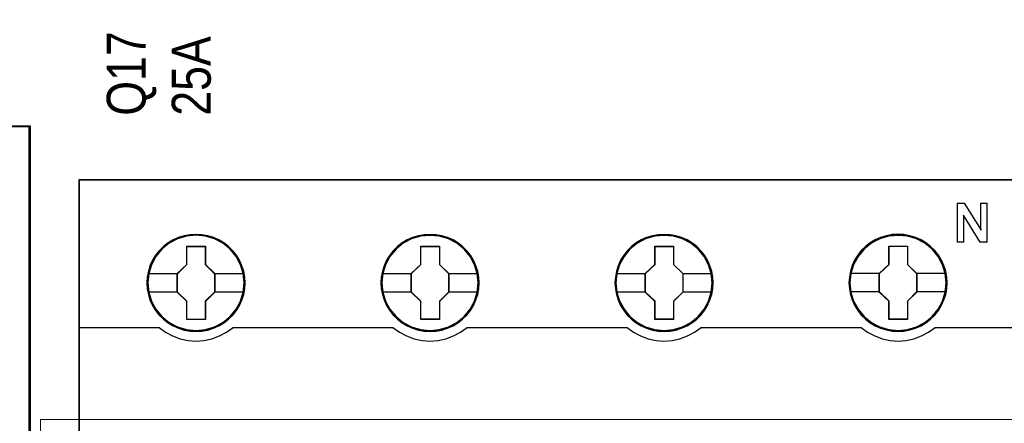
# Model space of a CAD drawing. Header units: millimetres. Extents: x -1290 to 1795, y -4192 to -1311.
# Tile 271 of 656: x 1412.21 to 1427.35, y -3740.4 to -3734.19. Entities that reach past the tile are written whole.
import ezdxf

# ---------------------------------------------------------------- set-up
doc = ezdxf.new("R2010")
doc.units = ezdxf.units.MM
doc.layers.add('30', color=7, linetype='Continuous')
doc.layers.add('45', color=7, linetype='Continuous')
doc.layers.add('Aparatura', color=7, linetype='Continuous', lineweight=13)
doc.styles.get("Standard").update_dxf_attribs({"font": 'ARIALN.TTF', "width": 0.8})

# ---------------------------------------------------------------- blocks, each defined once
blk = doc.blocks.new('*U245')
at = {"layer": '45', "color": 7}
for points in [[(279.629142, -533.443271), (207.595016, -533.443271), (207.595016, -615.466039), (279.629142, -615.466039), (279.629142, -533.443271)], [(279.609444, -533.464815), (207.616504, -533.464815), (207.616504, -615.44629), (279.609444, -615.44629), (279.609444, -533.464815)], [(220.385603, -541.365363), (220.363208, -540.917573), (220.290422, -540.464255), (220.139251, -540.038578), (219.960085, -539.623958), (219.724931, -539.236979), (219.444984, -538.888698), (219.114648, -538.568058), (218.750718, -538.291645), (218.381189, -538.048401), (217.950072, -537.865968), (217.518955, -537.738818), (217.065442, -537.655894), (216.61193, -537.628252), (216.158417, -537.655894), (215.716102, -537.738818), (215.268188, -537.865968), (214.853868, -538.048401), (214.467542, -538.291645), (214.109211, -538.568058), (213.773276, -538.888698), (213.510126, -539.236979), (213.269373, -539.623958), (213.067811, -540.038578), (212.950234, -540.464255), (212.860651, -540.917573), (212.832657, -541.365363), (212.860651, -541.813153), (212.950234, -542.249886), (213.067811, -542.681092), (213.269373, -543.090184), (213.510126, -543.482691), (213.773276, -543.842028), (214.109211, -544.15714), (214.467542, -544.433553), (214.853868, -544.665741), (215.268188, -544.848173), (215.716102, -544.98638), (216.158417, -545.074833), (216.61193, -545.096946), (217.065442, -545.074833), (217.518955, -544.98638), (217.950072, -544.848173), (218.381189, -544.665741), (218.750718, -544.433553), (219.114648, -544.15714), (219.444984, -543.842028), (219.724931, -543.482691), (219.960085, -543.090184), (220.139251, -542.681092), (220.290422, -542.249886), (220.363208, -541.813153), (220.385603, -541.365363)], [(220.385603, -541.365363), (220.363208, -540.917573), (220.290422, -540.464255), (220.139251, -540.038578), (219.960085, -539.623958), (219.724931, -539.236979), (219.444984, -538.888698), (219.114648, -538.568058), (218.750718, -538.291645), (218.381189, -538.048401), (217.950072, -537.865968), (217.518955, -537.738818), (217.065442, -537.655894), (216.61193, -537.628252), (216.158417, -537.655894), (215.716102, -537.738818), (215.268188, -537.865968), (214.853868, -538.048401), (214.467542, -538.291645), (214.109211, -538.568058), (213.773276, -538.888698), (213.510126, -539.236979), (213.269373, -539.623958), (213.067811, -540.038578), (212.950234, -540.464255), (212.860651, -540.917573), (212.832657, -541.365363), (212.860651, -541.813153), (212.950234, -542.249886), (213.067811, -542.681092), (213.269373, -543.090184), (213.510126, -543.482691), (213.773276, -543.842028), (214.109211, -544.15714), (214.467542, -544.433553), (214.853868, -544.665741), (215.268188, -544.848173), (215.716102, -544.98638), (216.158417, -545.074833), (216.61193, -545.096946), (217.065442, -545.074833), (217.518955, -544.98638), (217.950072, -544.848173), (218.381189, -544.665741), (218.750718, -544.433553), (219.114648, -544.15714), (219.444984, -543.842028), (219.724931, -543.482691), (219.960085, -543.090184), (220.139251, -542.681092), (220.290422, -542.249886), (220.363208, -541.813153), (220.385603, -541.365363)], [(238.392344, -541.365363), (238.36435, -540.917573), (238.297165, -540.464255), (238.1404, -540.038578), (237.96124, -539.623958), (237.726092, -539.231451), (237.446155, -538.888698), (237.115828, -538.568058), (236.751909, -538.291645), (236.382391, -538.048401), (235.951287, -537.865968), (235.525782, -537.738818), (235.066684, -537.655894), (234.613185, -537.628252), (234.159686, -537.655894), (233.717384, -537.738818), (233.269484, -537.865968), (232.860775, -538.048401), (232.468862, -538.291645), (232.110542, -538.568058), (231.780215, -538.888698), (231.517074, -539.231451), (231.270728, -539.623958), (231.074772, -540.038578), (230.951599, -540.464255), (230.862019, -540.917573), (230.834026, -541.365363), (230.862019, -541.813153), (230.951599, -542.249886), (231.074772, -542.675563), (231.270728, -543.090184), (231.517074, -543.482691), (231.780215, -543.842028), (232.110542, -544.15714), (232.468862, -544.433553), (232.860775, -544.665741), (233.269484, -544.848173), (233.717384, -544.98638), (234.159686, -545.074833), (234.613185, -545.096946), (235.066684, -545.074833), (235.525782, -544.98638), (235.951287, -544.848173), (236.382391, -544.665741), (236.751909, -544.433553), (237.115828, -544.15714), (237.446155, -543.842028), (237.726092, -543.482691), (237.96124, -543.090184), (238.1404, -542.675563), (238.297165, -542.249886), (238.36435, -541.813153), (238.392344, -541.365363)], [(238.392344, -541.365363), (238.36435, -540.917573), (238.297165, -540.464255), (238.1404, -540.038578), (237.96124, -539.623958), (237.726092, -539.231451), (237.446155, -538.888698), (237.115828, -538.568058), (236.751909, -538.291645), (236.382391, -538.048401), (235.951287, -537.865968), (235.525782, -537.738818), (235.066684, -537.655894), (234.613185, -537.628252), (234.159686, -537.655894), (233.717384, -537.738818), (233.269484, -537.865968), (232.860775, -538.048401), (232.468862, -538.291645), (232.110542, -538.568058), (231.780215, -538.888698), (231.517074, -539.231451), (231.270728, -539.623958), (231.074772, -540.038578), (230.951599, -540.464255), (230.862019, -540.917573), (230.834026, -541.365363), (230.862019, -541.813153), (230.951599, -542.249886), (231.074772, -542.675563), (231.270728, -543.090184), (231.517074, -543.482691), (231.780215, -543.842028), (232.110542, -544.15714), (232.468862, -544.433553), (232.860775, -544.665741), (233.269484, -544.848173), (233.717384, -544.98638), (234.159686, -545.074833), (234.613185, -545.096946), (235.066684, -545.074833), (235.525782, -544.98638), (235.951287, -544.848173), (236.382391, -544.665741), (236.751909, -544.433553), (237.115828, -544.15714), (237.446155, -543.842028), (237.726092, -543.482691), (237.96124, -543.090184), (238.1404, -542.675563), (238.297165, -542.249886), (238.36435, -541.813153), (238.392344, -541.365363)], [(238.370856, -541.365349), (238.343022, -540.919927), (238.276219, -540.469006), (238.120345, -540.04558), (237.942204, -539.633153), (237.708393, -539.242721), (237.430047, -538.901781), (237.101599, -538.582837), (236.739749, -538.307886), (236.372332, -538.065928), (235.943679, -537.88446), (235.520593, -537.757982), (235.064105, -537.675497), (234.613185, -537.648001), (234.162264, -537.675497), (233.722478, -537.757982), (233.277124, -537.88446), (232.870739, -538.065928), (232.481054, -538.307886), (232.124771, -538.582837), (231.796323, -538.901781), (231.534678, -539.242721), (231.289733, -539.633153), (231.094891, -540.04558), (230.972419, -540.469006), (230.883348, -540.919927), (230.855513, -541.365349), (230.883348, -541.81077), (230.972419, -542.245194), (231.094891, -542.66862), (231.289733, -543.081047), (231.534678, -543.471479), (231.796323, -543.828916), (232.124771, -544.142361), (232.481054, -544.417313), (232.870739, -544.648272), (233.277124, -544.82974), (233.722478, -544.967216), (234.162264, -545.055201), (234.613185, -545.077197), (235.064105, -545.055201), (235.520593, -544.967216), (235.943679, -544.82974), (236.372332, -544.648272), (236.739749, -544.417313), (237.101599, -544.142361), (237.430047, -543.828916), (237.708393, -543.471479), (237.942204, -543.081047), (238.120345, -542.66862), (238.276219, -542.245194), (238.343022, -541.81077), (238.370856, -541.365349)], [(256.391922, -541.365363), (256.369527, -540.917573), (256.296744, -540.464255), (256.139978, -540.038578), (255.960818, -539.623958), (255.725671, -539.231451), (255.445733, -538.888698), (255.121005, -538.568058), (254.757086, -538.291645), (254.38197, -538.048401), (253.956464, -537.865968), (253.52536, -537.738818), (253.071861, -537.655894), (252.618362, -537.628252), (252.164863, -537.655894), (251.722561, -537.738818), (251.274661, -537.865968), (250.860353, -538.048401), (250.474039, -538.291645), (250.115719, -538.568058), (249.779793, -538.888698), (249.516652, -539.231451), (249.270307, -539.623958), (249.07435, -540.038578), (248.956776, -540.464255), (248.867196, -540.917573), (248.833604, -541.365363), (248.867196, -541.813153), (248.956776, -542.249886), (249.07435, -542.675563), (249.270307, -543.090184), (249.516652, -543.482691), (249.779793, -543.842028), (250.115719, -544.15714), (250.474039, -544.433553), (250.860353, -544.665741), (251.274661, -544.848173), (251.722561, -544.98638), (252.164863, -545.074833), (252.618362, -545.096946), (253.071861, -545.074833), (253.52536, -544.98638), (253.956464, -544.848173), (254.38197, -544.665741), (254.757086, -544.433553), (255.121005, -544.15714), (255.445733, -543.842028), (255.725671, -543.482691), (255.960818, -543.090184), (256.139978, -542.675563), (256.296744, -542.249886), (256.369527, -541.813153), (256.391922, -541.365363)], [(256.391922, -541.365363), (256.369527, -540.917573), (256.296744, -540.464255), (256.139978, -540.038578), (255.960818, -539.623958), (255.725671, -539.231451), (255.445733, -538.888698), (255.121005, -538.568058), (254.757086, -538.291645), (254.38197, -538.048401), (253.956464, -537.865968), (253.52536, -537.738818), (253.071861, -537.655894), (252.618362, -537.628252), (252.164863, -537.655894), (251.722561, -537.738818), (251.274661, -537.865968), (250.860353, -538.048401), (250.474039, -538.291645), (250.115719, -538.568058), (249.779793, -538.888698), (249.516652, -539.231451), (249.270307, -539.623958), (249.07435, -540.038578), (248.956776, -540.464255), (248.867196, -540.917573), (248.833604, -541.365363), (248.867196, -541.813153), (248.956776, -542.249886), (249.07435, -542.675563), (249.270307, -543.090184), (249.516652, -543.482691), (249.779793, -543.842028), (250.115719, -544.15714), (250.474039, -544.433553), (250.860353, -544.665741), (251.274661, -544.848173), (251.722561, -544.98638), (252.164863, -545.074833), (252.618362, -545.096946), (253.071861, -545.074833), (253.52536, -544.98638), (253.956464, -544.848173), (254.38197, -544.665741), (254.757086, -544.433553), (255.121005, -544.15714), (255.445733, -543.842028), (255.725671, -543.482691), (255.960818, -543.090184), (256.139978, -542.675563), (256.296744, -542.249886), (256.369527, -541.813153), (256.391922, -541.365363)], [(256.370435, -541.365349), (256.348167, -540.919927), (256.275797, -540.469006), (256.119923, -540.04558), (255.941782, -539.633153), (255.707971, -539.242721), (255.429625, -538.901781), (255.106744, -538.582837), (254.744894, -538.307886), (254.37191, -538.065928), (253.948824, -537.88446), (253.520171, -537.757982), (253.069251, -537.675497), (252.61833, -537.648001), (252.167409, -537.675497), (251.727623, -537.757982), (251.282269, -537.88446), (250.870317, -538.065928), (250.486199, -538.307886), (250.129916, -538.582837), (249.795901, -538.901781), (249.534256, -539.242721), (249.289311, -539.633153), (249.094469, -540.04558), (248.977564, -540.469006), (248.888493, -540.919927), (248.855091, -541.365349), (248.888493, -541.81077), (248.977564, -542.245194), (249.094469, -542.66862), (249.289311, -543.081047), (249.534256, -543.471479), (249.795901, -543.828916), (250.129916, -544.142361), (250.486199, -544.417313), (250.870317, -544.648272), (251.282269, -544.82974), (251.727623, -544.967216), (252.167409, -545.055201), (252.61833, -545.077197), (253.069251, -545.055201), (253.520171, -544.967216), (253.948824, -544.82974), (254.37191, -544.648272), (254.744894, -544.417313), (255.106744, -544.142361), (255.429625, -543.828916), (255.707971, -543.471479), (255.941782, -543.081047), (256.119923, -542.66862), (256.275797, -542.245194), (256.348167, -541.81077), (256.370435, -541.365349)], [(274.391501, -541.35908), (274.363513, -540.911183), (274.296344, -540.457755), (274.139616, -540.031976), (273.960499, -539.617256), (273.725407, -539.224655), (273.445535, -538.88182), (273.115287, -538.561103), (272.751454, -538.284623), (272.382024, -538.041321), (271.951022, -537.858844), (271.525617, -537.731663), (271.066628, -537.648719), (270.613237, -537.621071), (270.159845, -537.648719), (269.717648, -537.731663), (269.269854, -537.858844), (268.861242, -538.041321), (268.469422, -538.284623), (268.111186, -538.561103), (267.780938, -538.88182), (267.517859, -539.224655), (267.271572, -539.617256), (267.075662, -540.031976), (266.952519, -540.457755), (266.86296, -540.911183), (266.834973, -541.35908), (266.86296, -541.806978), (266.952519, -542.243816), (267.075662, -542.669595), (267.271572, -543.084315), (267.517859, -543.476917), (267.780938, -543.836341), (268.111186, -544.151528), (268.469422, -544.428008), (268.861242, -544.660251), (269.269854, -544.842728), (269.717648, -544.980968), (270.159845, -545.069441), (270.613237, -545.09156), (271.066628, -545.069441), (271.525617, -544.980968), (271.951022, -544.842728), (272.382024, -544.660251), (272.751454, -544.428008), (273.115287, -544.151528), (273.445535, -543.836341), (273.725407, -543.476917), (273.960499, -543.084315), (274.139616, -542.669595), (274.296344, -542.243816), (274.363513, -541.806978), (274.391501, -541.35908)], [(274.391501, -541.35908), (274.363513, -540.911183), (274.296344, -540.457755), (274.139616, -540.031976), (273.960499, -539.617256), (273.725407, -539.224655), (273.445535, -538.88182), (273.115287, -538.561103), (272.751454, -538.284623), (272.382024, -538.041321), (271.951022, -537.858844), (271.525617, -537.731663), (271.066628, -537.648719), (270.613237, -537.621071), (270.159845, -537.648719), (269.717648, -537.731663), (269.269854, -537.858844), (268.861242, -538.041321), (268.469422, -538.284623), (268.111186, -538.561103), (267.780938, -538.88182), (267.517859, -539.224655), (267.271572, -539.617256), (267.075662, -540.031976), (266.952519, -540.457755), (266.86296, -540.911183), (266.834973, -541.35908), (266.86296, -541.806978), (266.952519, -542.243816), (267.075662, -542.669595), (267.271572, -543.084315), (267.517859, -543.476917), (267.780938, -543.836341), (268.111186, -544.151528), (268.469422, -544.428008), (268.861242, -544.660251), (269.269854, -544.842728), (269.717648, -544.980968), (270.159845, -545.069441), (270.613237, -545.09156), (271.066628, -545.069441), (271.525617, -544.980968), (271.951022, -544.842728), (272.382024, -544.660251), (272.751454, -544.428008), (273.115287, -544.151528), (273.445535, -543.836341), (273.725407, -543.476917), (273.960499, -543.084315), (274.139616, -542.669595), (274.296344, -542.243816), (274.363513, -541.806978), (274.391501, -541.35908)], [(274.371804, -541.359962), (274.343962, -540.914541), (274.277143, -540.46362), (274.121232, -540.040194), (273.943048, -539.627767), (273.709182, -539.237335), (273.43077, -538.896395), (273.102243, -538.577451), (272.740307, -538.302499), (272.372803, -538.060542), (271.944048, -537.879074), (271.520861, -537.752596), (271.064265, -537.67011), (270.613237, -537.642615), (270.162209, -537.67011), (269.722317, -537.752596), (269.276857, -537.879074), (268.870375, -538.060542), (268.480598, -538.302499), (268.12423, -538.577451), (267.795703, -538.896395), (267.533996, -539.237335), (267.288993, -539.627767), (267.094104, -540.040194), (266.971603, -540.46362), (266.882511, -540.914541), (266.85467, -541.359962), (266.882511, -541.805384), (266.971603, -542.239808), (267.094104, -542.663234), (267.288993, -543.075661), (267.533996, -543.466093), (267.795703, -543.82353), (268.12423, -544.136975), (268.480598, -544.411927), (268.870375, -544.642886), (269.276857, -544.824354), (269.722317, -544.96183), (270.162209, -545.049814), (270.613237, -545.071811), (271.064265, -545.049814), (271.520861, -544.96183), (271.944048, -544.824354), (272.372803, -544.642886), (272.740307, -544.411927), (273.102243, -544.136975), (273.43077, -543.82353), (273.709182, -543.466093), (273.943048, -543.075661), (274.121232, -542.663234), (274.277143, -542.239808), (274.343962, -541.805384), (274.371804, -541.359962)], [(215.900594, -538.529523), (217.341784, -538.529523), (217.341784, -539.947484), (218.059554, -540.650925), (218.059554, -542.068887), (217.341784, -542.783406), (217.341784, -544.190289), (215.900594, -544.190289), (215.900594, -542.783406), (215.165869, -542.068887), (215.165869, -540.650925), (215.900594, -539.947484), (215.900594, -538.529523)], [(215.900594, -538.529523), (217.341784, -538.529523), (217.341784, -538.529523), (217.341784, -539.947484), (217.341784, -539.947484), (218.059554, -540.650925), (218.059554, -540.650925), (218.059554, -542.068887), (218.059554, -542.068887), (217.341784, -542.783406), (217.341784, -542.783406), (217.341784, -544.190289), (217.341784, -544.190289), (215.900594, -544.190289), (215.900594, -544.190289), (215.900594, -542.783406), (215.900594, -542.783406), (215.165869, -542.068887), (215.165869, -542.068887), (215.165869, -540.650925), (215.165869, -540.650925), (215.900594, -539.947484), (215.900594, -539.947484), (215.900594, -538.529523), (215.900594, -538.529523)], [(215.91117, -538.549272), (217.330956, -538.549272), (217.330956, -539.957339), (218.038066, -540.655872), (218.038066, -542.06394), (217.330956, -542.773474), (217.330956, -544.17054), (215.91117, -544.17054), (215.91117, -542.773474), (215.187357, -542.06394), (215.187357, -540.655872), (215.91117, -539.957339), (215.91117, -538.549272)], [(233.905824, -538.529523), (235.341362, -538.529523), (235.341362, -539.947522), (236.059132, -540.645444), (236.059132, -542.068982), (235.341362, -542.783521), (235.341362, -544.184903), (233.905824, -544.184903), (233.905824, -542.783521), (233.165447, -542.068982), (233.165447, -540.645444), (233.905824, -539.947522), (233.905824, -538.529523)], [(233.905824, -538.529523), (235.341362, -538.529523), (235.341362, -538.529523), (235.341362, -539.947522), (235.341362, -539.947522), (236.059132, -540.645444), (236.059132, -540.645444), (236.059132, -542.068982), (236.059132, -542.068982), (235.341362, -542.783521), (235.341362, -542.783521), (235.341362, -544.184903), (235.341362, -544.184903), (233.905824, -544.184903), (233.905824, -544.184903), (233.905824, -542.783521), (233.905824, -542.783521), (233.165447, -542.068982), (233.165447, -542.068982), (233.165447, -540.645444), (233.165447, -540.645444), (233.905824, -539.947522), (233.905824, -539.947522), (233.905824, -538.529523), (233.905824, -538.529523)], [(233.916316, -538.549272), (235.330535, -538.549272), (235.330535, -539.956917), (236.037644, -540.649743), (236.037644, -542.062888), (235.330535, -542.772209), (235.330535, -544.163359), (233.916316, -544.163359), (233.916316, -542.772209), (233.186935, -542.062888), (233.186935, -540.649743), (233.916316, -539.956917), (233.916316, -538.549272)], [(251.906913, -538.529523), (253.348103, -538.529523), (253.348103, -539.947522), (254.065873, -540.645444), (254.065873, -542.068982), (253.348103, -542.783521), (253.348103, -544.184903), (251.906913, -544.184903), (251.906913, -542.783521), (251.172188, -542.068982), (251.172188, -540.645444), (251.906913, -539.947522), (251.906913, -538.529523)], [(251.906913, -538.529523), (253.348103, -538.529523), (253.348103, -538.529523), (253.348103, -539.947522), (253.348103, -539.947522), (254.065873, -540.645444), (254.065873, -540.645444), (254.065873, -542.068982), (254.065873, -542.068982), (253.348103, -542.783521), (253.348103, -542.783521), (253.348103, -544.184903), (253.348103, -544.184903), (251.906913, -544.184903), (251.906913, -544.184903), (251.906913, -542.783521), (251.906913, -542.783521), (251.172188, -542.068982), (251.172188, -542.068982), (251.172188, -540.645444), (251.172188, -540.645444), (251.906913, -539.947522), (251.906913, -539.947522), (251.906913, -538.529523), (251.906913, -538.529523)], [(251.917489, -538.549272), (253.337275, -538.549272), (253.337275, -539.956917), (254.044385, -540.649743), (254.044385, -542.062888), (253.337275, -542.772209), (253.337275, -544.163359), (251.917489, -544.163359), (251.917489, -542.772209), (251.193676, -542.062888), (251.193676, -540.649743), (251.917489, -539.956917), (251.917489, -538.549272)], [(269.906771, -538.524137), (271.342309, -538.524137), (271.342309, -539.942136), (272.060079, -540.640058), (272.060079, -542.063596), (271.342309, -542.778135), (271.342309, -544.179517), (269.906771, -544.179517), (269.906771, -542.778135), (269.166394, -542.063596), (269.166394, -540.640058), (269.906771, -539.942136), (269.906771, -538.524137)], [(269.906771, -538.524137), (271.342309, -538.524137), (271.342309, -538.524137), (271.342309, -539.942136), (271.342309, -539.942136), (272.060079, -540.640058), (272.060079, -540.640058), (272.060079, -542.063596), (272.060079, -542.063596), (271.342309, -542.778135), (271.342309, -542.778135), (271.342309, -544.179517), (271.342309, -544.179517), (269.906771, -544.179517), (269.906771, -544.179517), (269.906771, -542.778135), (269.906771, -542.778135), (269.166394, -542.063596), (269.166394, -542.063596), (269.166394, -540.640058), (269.166394, -540.640058), (269.906771, -539.942136), (269.906771, -539.942136), (269.906771, -538.524137), (269.906771, -538.524137)], [(269.917263, -538.543886), (271.331482, -538.543886), (271.331482, -539.951531), (272.038591, -540.644357), (272.038591, -542.057501), (271.331482, -542.766823), (271.331482, -544.157973), (269.917263, -544.157973), (269.917263, -542.766823), (269.187882, -542.057501), (269.187882, -540.644357), (269.917263, -539.951531), (269.917263, -538.543886)]]:
    blk.add_lwpolyline(points, close=True, dxfattribs=at)
at = {"layer": '45', "color": 139}
for points in [[(279.629142, -533.443271), (207.595016, -533.443271), (207.595016, -615.466039), (279.629142, -615.466039), (279.629142, -533.443271)], [(220.31935, -541.359906), (220.246558, -540.640854), (220.039383, -539.96052), (219.692225, -539.324435), (219.233081, -538.771318), (218.673149, -538.317762), (218.029226, -537.980361), (217.33491, -537.764645), (216.612598, -537.698271), (215.890285, -537.764645), (215.201568, -537.980361), (214.557646, -538.317762), (213.992114, -538.771318), (213.53297, -539.324435), (213.191411, -539.96052), (212.978637, -540.640854), (212.911445, -541.359906), (212.978637, -542.073427), (213.191411, -542.764823), (213.53297, -543.389845), (213.992114, -543.948494), (214.557646, -544.40205), (215.201568, -544.739451), (215.890285, -544.949635), (216.612598, -545.021541), (217.33491, -544.949635), (218.029226, -544.739451), (218.673149, -544.40205), (219.233081, -543.948494), (219.692225, -543.389845), (220.039383, -542.764823), (220.246558, -542.073427), (220.31935, -541.359906)], [(238.318928, -541.365292), (238.246139, -540.64624), (238.03897, -539.960375), (237.697422, -539.329822), (237.232692, -538.771173), (236.672777, -538.317617), (236.034474, -537.980216), (235.33458, -537.770032), (234.61229, -537.703658), (233.889999, -537.770032), (233.195704, -537.980216), (232.557401, -538.317617), (231.997486, -538.771173), (231.532756, -539.329822), (231.185609, -539.960375), (230.97844, -540.64624), (230.905651, -541.365292), (230.97844, -542.078813), (231.185609, -542.764678), (231.532756, -543.395231), (231.997486, -543.948348), (232.557401, -544.401904), (233.195704, -544.739306), (233.889999, -544.955021), (234.61229, -545.026927), (235.33458, -544.955021), (236.034474, -544.739306), (236.672777, -544.401904), (237.232692, -543.948348), (237.697422, -543.395231), (238.03897, -542.764678), (238.246139, -542.078813), (238.318928, -541.365292)], [(238.318928, -541.359906), (238.240537, -540.640854), (238.033362, -539.96052), (237.691804, -539.324435), (237.232659, -538.771318), (236.672727, -538.317762), (236.028805, -537.980361), (235.328889, -537.764645), (234.612176, -537.698271), (233.889863, -537.764645), (233.195547, -537.980361), (232.557224, -538.317762), (231.991693, -538.771318), (231.532548, -539.324435), (231.190989, -539.96052), (230.978215, -540.640854), (230.911023, -541.359906), (230.978215, -542.073427), (231.190989, -542.764823), (231.532548, -543.389845), (231.991693, -543.948494), (232.557224, -544.40205), (233.195547, -544.739451), (233.889863, -544.949635), (234.612176, -545.021541), (235.328889, -544.949635), (236.028805, -544.739451), (236.672727, -544.40205), (237.232659, -543.948494), (237.691804, -543.389845), (238.033362, -542.764823), (238.240537, -542.073427), (238.318928, -541.359906)], [(256.320297, -541.365292), (256.247508, -540.64624), (256.040339, -539.960375), (255.693192, -539.329822), (255.228462, -538.771173), (254.674146, -538.317617), (254.030244, -537.980216), (253.335949, -537.770032), (252.613658, -537.703658), (251.891368, -537.770032), (251.191474, -537.980216), (250.55877, -538.317617), (249.993256, -538.771173), (249.528526, -539.329822), (249.186978, -539.960375), (248.979809, -540.64624), (248.90702, -541.365292), (248.979809, -542.078813), (249.186978, -542.764678), (249.528526, -543.395231), (249.993256, -543.948348), (250.55877, -544.401904), (251.191474, -544.739306), (251.891368, -544.955021), (252.613658, -545.026927), (253.335949, -544.955021), (254.030244, -544.739306), (254.674146, -544.401904), (255.228462, -543.948348), (255.693192, -543.395231), (256.040339, -542.764678), (256.247508, -542.078813), (256.320297, -541.365292)], [(256.314925, -541.359906), (256.242131, -540.640854), (256.03495, -539.96052), (255.693381, -539.324435), (255.234222, -538.771318), (254.668673, -538.317762), (254.030331, -537.980361), (253.330394, -537.764645), (252.608059, -537.698271), (251.885724, -537.764645), (251.196986, -537.980361), (250.553044, -538.317762), (249.993095, -538.771318), (249.533936, -539.324435), (249.192367, -539.96052), (248.979586, -540.640854), (248.912392, -541.359906), (248.979586, -542.073427), (249.192367, -542.764823), (249.533936, -543.389845), (249.993095, -543.948494), (250.553044, -544.40205), (251.196986, -544.739451), (251.885724, -544.949635), (252.608059, -545.021541), (253.330394, -544.949635), (254.030331, -544.739451), (254.668673, -544.40205), (255.234222, -543.948494), (255.693381, -543.389845), (256.03495, -542.764823), (256.242131, -542.073427), (256.314925, -541.359906)], [(274.314503, -541.359906), (274.241712, -540.640854), (274.034537, -539.96052), (273.692978, -539.324435), (273.233833, -538.771318), (272.668302, -538.317762), (272.02438, -537.980361), (271.330064, -537.764645), (270.607751, -537.698271), (269.885438, -537.764645), (269.196722, -537.980361), (268.552799, -538.317762), (267.992867, -538.771318), (267.533723, -539.324435), (267.186565, -539.96052), (266.97379, -540.640854), (266.906598, -541.359906), (266.97379, -542.073427), (267.186565, -542.764823), (267.533723, -543.389845), (267.992867, -543.948494), (268.552799, -544.40205), (269.196722, -544.739451), (269.885438, -544.949635), (270.607751, -545.021541), (271.330064, -544.949635), (272.02438, -544.739451), (272.668302, -544.40205), (273.233833, -543.948494), (273.692978, -543.389845), (274.034537, -542.764823), (274.241712, -542.073427), (274.314503, -541.359906)], [(274.314503, -541.365292), (274.241712, -540.64624), (274.034537, -539.960375), (273.692978, -539.329822), (273.228234, -538.771173), (272.673901, -538.317617), (272.029979, -537.980216), (271.330064, -537.770032), (270.61335, -537.703658), (269.891038, -537.770032), (269.191122, -537.980216), (268.558399, -538.317617), (267.992867, -538.771173), (267.528123, -539.329822), (267.186565, -539.960375), (266.97939, -540.64624), (266.906598, -541.365292), (266.97939, -542.078813), (267.186565, -542.764678), (267.528123, -543.395231), (267.992867, -543.948348), (268.558399, -544.401904), (269.191122, -544.739306), (269.891038, -544.955021), (270.61335, -545.026927), (271.330064, -544.955021), (272.029979, -544.739306), (272.673901, -544.401904), (273.228234, -543.948348), (273.692978, -543.395231), (274.034537, -542.764678), (274.241712, -542.078813), (274.314503, -541.365292)]]:
    blk.add_lwpolyline(points, close=True, dxfattribs=at)
for points in [[(275.156107, -535.226062), (275.750601, -535.226062)], [(275.156107, -535.226062), (275.156107, -538.236879)], [(275.705835, -535.226062), (276.996891, -537.308679)], [(276.953916, -535.226062), (277.4929, -535.226062)], [(276.953916, -535.226062), (276.953916, -537.308679)], [(277.448134, -535.226062), (277.448134, -538.236879)], [(275.650325, -536.148877), (275.650325, -538.236879)], [(276.930637, -538.236879), (275.650325, -536.148877)], [(275.156107, -538.193791), (275.695091, -538.193791)], [(276.885871, -538.193791), (277.4929, -538.193791)], [(207.595016, -544.800711), (213.81214, -544.800711)], [(213.769165, -544.800711), (214.268307, -545.156911), (214.817924, -545.444168), (215.395583, -545.662484), (216.001284, -545.788877), (216.606985, -545.834838), (217.229511, -545.788877), (217.835211, -545.662484), (218.41287, -545.444168), (218.956879, -545.156911), (219.46163, -544.800711)], [(219.418654, -544.800711), (231.808137, -544.800711)], [(231.763371, -544.800711), (232.268259, -545.156911), (232.812417, -545.444168), (233.390233, -545.662484), (234.001709, -545.788877), (234.607575, -545.834838), (235.230271, -545.788877), (235.836136, -545.662484), (236.413953, -545.444168), (236.95811, -545.156911), (237.462999, -544.800711)], [(237.418233, -544.800711), (249.807715, -544.800711)], [(249.762949, -544.800711), (250.267838, -545.156911), (250.811995, -545.444168), (251.389811, -545.662484), (251.995677, -545.788877), (252.607153, -545.834838), (253.224239, -545.788877), (253.824495, -545.662484), (254.413531, -545.444168), (254.957689, -545.156911), (255.462577, -544.800711)], [(255.417811, -544.800711), (267.807294, -544.800711)], [(267.764318, -544.800711), (268.269069, -545.156911), (268.813078, -545.444168), (269.390737, -545.662484), (269.996437, -545.788877), (270.607746, -545.834838), (271.224664, -545.788877), (271.824756, -545.662484), (272.408024, -545.444168), (272.957641, -545.156911), (273.456783, -544.800711)], [(273.413808, -544.800711), (279.629142, -544.800711)]]:
    blk.add_lwpolyline(points, dxfattribs=at)
at = {"layer": '45', "color": 59}
blk.add_lwpolyline([(220.364116, -541.365349), (220.341847, -540.919927), (220.269476, -540.469006), (220.119165, -540.04558), (219.941019, -539.633153), (219.707202, -539.24822), (219.428849, -538.901781), (219.100392, -538.582837), (218.738533, -538.307886), (218.371106, -538.065928), (217.942442, -537.88446), (217.513778, -537.757982), (217.062846, -537.675497), (216.611914, -537.648001), (216.160981, -537.675497), (215.721183, -537.757982), (215.275818, -537.88446), (214.863855, -538.065928), (214.479728, -538.307886), (214.123435, -538.582837), (213.789411, -538.901781), (213.527759, -539.24822), (213.288376, -539.633153), (213.087961, -540.04558), (212.971053, -540.469006), (212.88198, -540.919927), (212.854144, -541.365349), (212.88198, -541.81077), (212.971053, -542.245194), (213.087961, -542.674119), (213.288376, -543.081047), (213.527759, -543.471479), (213.789411, -543.828916), (214.123435, -544.142361), (214.479728, -544.417313), (214.863855, -544.648272), (215.275818, -544.82974), (215.721183, -544.967216), (216.160981, -545.055201), (216.611914, -545.077197), (217.062846, -545.055201), (217.513778, -544.967216), (217.942442, -544.82974), (218.371106, -544.648272), (218.738533, -544.417313), (219.100392, -544.142361), (219.428849, -543.828916), (219.707202, -543.471479), (219.941019, -543.081047), (220.119165, -542.674119), (220.269476, -542.245194), (220.341847, -541.81077), (220.364116, -541.365349)], close=True, dxfattribs=at)
at = {"layer": '45', "color": 7}
for points in [[(212.906073, -540.633683), (215.208845, -540.633683)], [(218.014788, -540.633683), (220.31935, -540.633683)], [(230.905651, -540.628297), (233.210213, -540.628297)], [(236.016156, -540.628297), (238.318928, -540.628297)], [(248.90702, -540.628297), (251.215164, -540.628297)], [(254.021107, -540.628297), (256.320297, -540.628297)], [(266.906598, -540.622911), (269.21116, -540.622911)], [(272.015313, -540.622911), (274.319875, -540.622911)], [(212.906073, -542.041245), (215.208845, -542.041245)], [(218.014788, -542.041245), (220.31935, -542.041245)], [(230.905651, -542.041245), (233.210213, -542.041245)], [(236.016156, -542.041245), (238.318928, -542.041245)], [(248.90702, -542.041245), (251.215164, -542.041245)], [(254.021107, -542.041245), (256.320297, -542.041245)], [(266.906598, -542.035859), (269.21116, -542.035859)], [(272.015313, -542.035859), (274.319875, -542.035859)]]:
    blk.add_lwpolyline(points, dxfattribs=at)
blk = doc.blocks.new('*U250')
at = {"layer": '30', "color": 7}
for points in [[(116.954283, -769.434097), (116.954283, -738.028026), (116.954283, -711.076071), (116.954283, -679.62455), (114.948611, -679.62455)], [(116.954283, -769.434097), (116.954283, -738.028026), (116.954283, -711.076071), (116.954283, -679.62455), (114.948611, -679.62455)], [(116.907726, -769.39911), (116.907726, -738.017521), (116.907726, -711.086577), (116.907726, -679.659573), (114.906752, -679.659573)]]:
    blk.add_lwpolyline(points, dxfattribs=at)
for points in [[(116.954283, -679.612419), (114.857436, -679.612419), (116.954283, -679.612419)], [(116.859378, -679.612419), (116.859378, -769.446794), (116.859378, -679.612419)]]:
    blk.add_lwpolyline(points, close=True, dxfattribs=at)

msp = doc.modelspace()

# ---------------------------------------------------------------- linework, layer by layer
at = {"layer": 'Aparatura', "color": 7, "lineweight": 13}
msp.add_lwpolyline([(1412.53, -3749.328), (1412.53, -3740.344), (1542.039, -3740.344), (1542.039, -3749.328)], dxfattribs=at)
msp.add_lwpolyline([(1412.53, -3740.344), (1542.039, -3740.344), (1542.039, -3749.328), (1412.53, -3749.328), (1412.53, -3740.344)], close=True, dxfattribs=at)

# ---------------------------------------------------------------- block references
at = {"layer": 'Aparatura', "color": 7, "lineweight": 13, "xscale": 0.2, "yscale": 0.2, "zscale": 0.2}
msp.add_blockref('*U250', (1388.984, -3599.91), dxfattribs=at)
at = {"layer": 'Aparatura', "color": 7, "lineweight": 13}
ref = msp.add_blockref('*U245', (1371.597, -3629.97), dxfattribs=dict(at, xscale=0.2, yscale=0.2, zscale=0.2))
ref.add_attrib('Oznaczenie', 'Q17', (1414.147, -3735.67), dxfattribs={"layer": '0', "height": 0.6, "rotation": 90, "flags": 2})
ref.add_attrib('Pr¹d znamionowy', '25A', (1415.147, -3735.67), dxfattribs={"layer": '0', "height": 0.6, "rotation": 90, "flags": 2})

doc.saveas('drawing.dxf')
